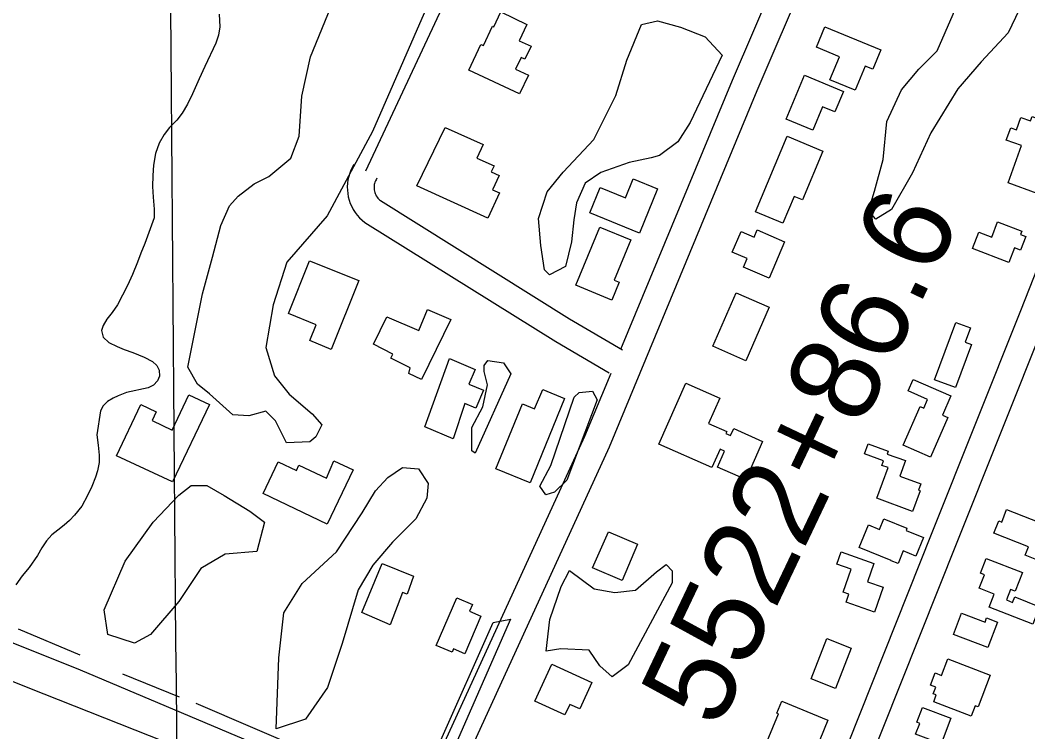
# Model space of a CAD drawing. Extents: x 3567028 to 3605064, y 510945 to 536587.
# Drawn here: x 3581504 to 3582635, y 529355 to 530153 of the extents above; entities that cross this region are included whole.
import ezdxf

# ---------------------------------------------------------------- set-up
doc = ezdxf.new("R2010")
doc.units = 0
for name, color, linetype in [('V-BLDG-OTLN', 7, 'Continuous'), ('V-GRID-MAJR', 7, 'Continuous'), ('V-LEVE-TOET', 7, 'Continuous'), ('V-ROAD-CNTR', 7, 'Continuous'), ('V-SITE-VEGE', 7, 'Continuous'), ('V-SURV-IDEN', 7, 'Continuous'), ('V-TOPO-SHOR', 7, 'Continuous')]:
    doc.layers.add(name, color=color, linetype=linetype)

msp = doc.modelspace()

# ---------------------------------------------------------------- linework, layer by layer
at = {"layer": 'V-BLDG-OTLN'}
for points in [[(3582072.227, 530148.503), (3582063.7630000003, 530130.283), (3582076.978, 530124.144), (3582070.241, 530109.6460000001), (3582065.778, 530111.72), (3582059.622, 530098.47), (3582074.04, 530091.769), (3582064.232, 530070.658), (3582007.097, 530097.204), (3582020.597, 530126.261), (3582023.538, 530124.895), (3582033.639, 530146.635), (3582035.236, 530145.8910000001), (3582043.094, 530162.7980000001)], [(3582423.197, 530112.476), (3582397.5700000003, 530122.9890000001), (3582407.005, 530145.988), (3582469.725, 530120.259), (3582460.784, 530098.458), (3582452.102, 530102.019), (3582440.963, 530074.865), (3582412.549, 530086.524)], [(3582383.91, 530091.611), (3582427.7090000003, 530073.349), (3582418.196, 530050.534), (3582404.216, 530056.363), (3582393.235, 530030.022), (3582363.414, 530042.455)], [(3582645.315, 529959.099), (3582612.512, 529970.877), (3582627.526, 530012.685), (3582610.507, 530018.797), (3582615.498, 530032.698), (3582622.005, 530030.362), (3582626.971, 530044.1900000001), (3582637.8310000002, 530040.29), (3582639.607, 530045.236), (3582661.773, 530037.278), (3582650.756, 530006.603), (3582661.046, 530002.908)], [(3581980.786, 530033.171), (3582023.21, 530014.004), (3582016.22, 529998.534), (3582035.504, 529989.821), (3582032.443, 529983.045), (3582041.085, 529979.139), (3582033.862, 529963.152), (3582041.517, 529959.693), (3582028.6780000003, 529931.277), (3581948.663, 529967.431)], [(3582364.4280000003, 530023.091), (3582404.693, 530006.273), (3582381.883, 529951.657), (3582372.235, 529955.685), (3582359.674, 529925.613), (3582329.057, 529938.4)], [(3582191.648, 529975.248), (3582218.839, 529964.211), (3582198.687, 529914.562), (3582143.149, 529937.104), (3582154.7, 529965.561), (3582183.044, 529954.055)], [(3582613.528, 529881.398), (3582572.529, 529897.098), (3582579.535, 529915.399), (3582594.133, 529909.808), (3582600.775, 529927.151), (3582628.0870000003, 529916.691), (3582626.67, 529912.9890000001), (3582632.562, 529910.732), (3582626.631, 529895.241), (3582619.828, 529897.848)], [(3582154.268, 529921.297), (3582188.916, 529907.051), (3582170.2630000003, 529861.684), (3582176.061, 529859.3), (3582167.852, 529839.338), (3582127.4080000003, 529855.968)], [(3582330.748, 529917.961), (3582361.6010000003, 529904.825), (3582344.22, 529864), (3582315.37, 529876.284), (3582319.488, 529885.947), (3582302.822, 529893.0430000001), (3582312.736, 529916.329), (3582327.396, 529910.087)], [(3581835.915, 529811.676), (3581804.721, 529824.12), (3581828.3740000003, 529883.407), (3581883.703, 529861.334), (3581852.806, 529783.8910000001), (3581828.687, 529793.811)], [(3582344.4080000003, 529831.189), (3582318.122, 529771.23), (3582281.166, 529787.432), (3582307.452, 529847.3910000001)], [(3581900.2830000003, 529789.887), (3581915.221, 529820.583), (3581950.9080000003, 529805.149), (3581960.863, 529828.607), (3581986.8170000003, 529817.404), (3581954.201, 529750.273), (3581939.7260000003, 529756.747), (3581941.466, 529763.233), (3581919.756, 529773.9400000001), (3581921.994, 529778.681)], [(3582530.0700000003, 529749.865), (3582554.017, 529814.296), (3582570.313, 529808.238), (3582564.276, 529791.991), (3582571.335, 529789.363), (3582553.4250000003, 529741.184)], [(3581985.609, 529773.751), (3582014.308, 529761.553), (3582007.248, 529744.9400000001), (3582023.546, 529738.0160000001), (3582015.094, 529718.117), (3582002.8140000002, 529723.338), (3581989.435, 529683.453), (3581957.742, 529696.894)], [(3582220.65, 529677.569), (3582250.889, 529745.862), (3582288.8030000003, 529729.074), (3582276.241, 529700.701), (3582296.708, 529691.639), (3582295.742, 529689.456), (3582300.995, 529687.129), (3582304.522, 529695.096), (3582336.995, 529680.719), (3582317.981, 529637.776), (3582286.3170000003, 529651.797), (3582294.316, 529669.862), (3582289.221, 529672.117), (3582279.9990000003, 529651.289)], [(3582544.844, 529707.64), (3582525.62, 529663.129), (3582494.92, 529676.389), (3582513.68, 529719.821), (3582517.917, 529717.992), (3582522.171, 529727.843), (3582500.3140000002, 529737.283), (3582505.918, 529750.255), (3582548.424, 529731.894), (3582539.034, 529710.149)], [(3582114.623, 529728.97), (3582076.043, 529634.1410000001), (3582037.579, 529649.79), (3582067.253, 529722.727), (3582080.739, 529717.243), (3582090.114, 529738.8740000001)], [(3581674.673, 529635.272), (3581611.575, 529664.3740000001), (3581639.005, 529722.0210000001), (3581656.356, 529713.763), (3581651.752, 529704.087), (3581674.153, 529693.427), (3581693.0130000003, 529733.058), (3581716.002, 529722.117)], [(3582505.363, 529602.129), (3582465.197, 529616.776), (3582477.756, 529651.209), (3582470.7, 529653.784), (3582472.539, 529658.826), (3582451.257, 529666.59), (3582455.369, 529677.8640000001), (3582478.049, 529669.59), (3582476.9080000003, 529666.471), (3582497.279, 529659.041), (3582490.982, 529641.772), (3582514.716, 529633.113), (3582512.0840000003, 529625.902), (3582513.805, 529625.275)], [(3581855.751, 529658.883), (3581877.2120000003, 529648.678), (3581848.264, 529587.809), (3581776.228, 529622.066), (3581793.173, 529657.6950000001), (3581813.577, 529647.992), (3581816.512, 529654.156), (3581847.22, 529639.554)], [(3582610.951, 529604.093), (3582657.441, 529585.876), (3582642.804, 529548.525), (3582631.665, 529552.889), (3582635.378, 529562.365), (3582596.6750000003, 529577.53), (3582602.098, 529591.373), (3582605.457, 529590.062)], [(3582445.399, 529561.65), (3582455.6890000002, 529586.849), (3582468.14, 529581.7660000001), (3582473.06, 529593.814), (3582499.065, 529583.197), (3582497.994, 529580.568), (3582517.454, 529572.6190000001), (3582509.02, 529551.961), (3582494.9020000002, 529557.728), (3582489.132, 529543.595), (3582481.321, 529546.786), (3582481.393, 529546.952)], [(3582163.9020000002, 529579.093), (3582196.594, 529565.152), (3582179.299, 529524.6), (3582146.105, 529538.754)], [(3582472.259, 529516.985), (3582462.486, 529489.145), (3582430.619, 529500.331), (3582433.767, 529509.297), (3582427.43, 529511.5210000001), (3582436.491, 529537.326), (3582420.186, 529543.0480000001), (3582424.989, 529556.729), (3582461.8140000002, 529543.802), (3582454.578, 529523.193)], [(3581945.173, 529529.501), (3581937.958, 529509.039), (3581932.762, 529510.919), (3581918.781, 529474.846), (3581887.09, 529488.7880000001), (3581909.9620000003, 529543.679)], [(3582587.989, 529549.331), (3582628.5700000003, 529533.49), (3582620.397, 529512.551), (3582615.238, 529514.567), (3582610.599, 529502.684), (3582617.589, 529499.954), (3582619.961, 529506.029), (3582647.965, 529495.096), (3582640.269, 529475.3740000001), (3582591.258, 529494.509), (3582597.035, 529509.307), (3582580.188, 529515.883), (3582586.0870000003, 529530.99), (3582581.526, 529532.769)], [(3581993.838, 529505.101), (3582011.307, 529497.634), (3582008.024, 529489.952), (3582020.583, 529484.584), (3582002.5870000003, 529442.336), (3581990.1040000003, 529447.689), (3581988.534, 529444.031), (3581970.687, 529451.6950000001)], [(3582551.177, 529463.846), (3582560.286, 529487.877), (3582586.74, 529477.852), (3582588.489, 529482.466), (3582600.703, 529477.838), (3582589.845, 529449.188)], [(3582408.972, 529459.269), (3582436.532, 529448.582), (3582418.974, 529403.295), (3582391.41, 529413.981)], [(3582081.363, 529389.129), (3582100.434, 529430.568), (3582145.347, 529409.899), (3582131.738, 529380.328), (3582120.548, 529385.477), (3582115.086, 529373.609)], [(3582544.822, 529436.655), (3582592.4930000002, 529418.436), (3582578.804, 529382.618), (3582575.56, 529383.857), (3582571.167, 529372.3640000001), (3582529.021, 529388.469), (3582531.95, 529396.131), (3582528.468, 529397.464), (3582531.307, 529404.882), (3582525.48, 529407.108), (3582530.686, 529420.733), (3582537.711, 529418.0480000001)], [(3582410.387, 529367.854), (3582392.184, 529323.757), (3582342.25, 529344.368), (3582354.855, 529374.905), (3582353.045, 529375.653), (3582358.64, 529389.213)], [(3582548.254, 529370.023), (3582537.557, 529341.261), (3582508.791, 529351.957), (3582513.342, 529364.192), (3582510.217, 529365.353), (3582516.361, 529381.881)]]:
    msp.add_lwpolyline(points, close=True, dxfattribs=at)
at = {"layer": 'V-GRID-MAJR'}
msp.add_spline([(3581749.169, 520929.625), (3581736.185, 522495.743), (3581685.937, 528556.507), (3581635.688, 534617.285), (3581635.663, 534620.355)], degree=3, dxfattribs=at)
at = {"layer": 'V-LEVE-TOET'}
msp.add_lwpolyline([(3581398.126, 529450.106), (3581512.2770000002, 529404.4890000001), (3581820.335, 529282.405), (3581847.1720000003, 529270.044), (3581874.095, 529257.868), (3581901.102, 529245.883), (3581928.191, 529234.085), (3581955.364, 529222.477), (3581982.617, 529211.057), (3582009.947, 529199.83), (3582037.356, 529188.7930000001), (3582064.84, 529177.947)], dxfattribs=at)
at = {"layer": 'V-ROAD-CNTR'}
msp.add_line((3582050.565, 530324.227), (3581891.159, 529983.833), dxfattribs=at)
for points in [[(3582177.9817633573, 529784.300548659), (3582303.082355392, 530086.0328016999), (3582470.639020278, 530476.566020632), (3582644.4816725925, 530878.3662170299), (3582834.438292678, 531345.4102829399)], [(3581972.715016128, 529254.956463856), (3582164.956631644, 529674.5566246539), (3582330.724300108, 530074.3728250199), (3582498.1909651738, 530464.6960443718), (3582672.145617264, 530866.7582402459), (3582862.0822373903, 531333.749306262)], [(3582338.690284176, 529104.478764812), (3582527.445906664, 529578.54381668), (3582626.938707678, 529827.6873183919), (3582712.015537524, 530044.076885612), (3582810.099341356, 530283.7014063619), (3582916.720128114, 530551.334871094), (3583002.6809561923, 530769.6294345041), (3583113.264735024, 531055.8738620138), (3583174.257613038, 531206.039561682)], [(3582366.5622284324, 529093.3807870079), (3582555.3118509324, 529567.4318389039), (3582654.8286518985, 529816.6353404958), (3582739.859481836, 530032.9049079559), (3582837.91728572, 530272.4674288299), (3582944.61207233, 530540.2868931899), (3583030.6309002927, 530758.7274563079), (3583141.1566792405, 531044.8218841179), (3583202.11655732, 531194.9085839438)], [(3581878.2678367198, 529991.5022834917), (3581876.603775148, 529988.7051917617), (3581874.9021820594, 529985.2484235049), (3581873.4811264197, 529981.6675371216), (3581872.350395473, 529977.9919385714), (3581871.5111315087, 529974.234061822), (3581870.972741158, 529970.4116354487), (3581870.7423912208, 529966.5637773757), (3581870.8160878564, 529962.7228821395), (3581871.1924468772, 529958.8898102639), (3581871.8757104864, 529955.0890657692), (3581872.856886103, 529951.3669659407), (3581874.1278233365, 529947.7322012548), (3581875.6856111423, 529944.2098055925), (3581877.512152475, 529940.8271609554), (3581879.610120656, 529937.5859016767), (3581881.957463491, 529934.5300090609), (3581884.533553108, 529931.6720241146), (3581887.3332908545, 529929.0230749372), (3581890.572515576, 529926.4151318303), (3582104.6989411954, 529792.6795234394), (3582164.6262489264, 529757.4783550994)], [(3581904.0501632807, 529976.1637165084), (3581902.994224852, 529974.3888082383), (3581902.345817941, 529973.0715764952), (3581901.8048735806, 529971.7084628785), (3581901.371604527, 529970.3000614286), (3581901.050868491, 529968.863938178), (3581900.847258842, 529967.4183645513), (3581900.7596087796, 529965.9542226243), (3581900.787912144, 529964.4791178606), (3581900.931553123, 529963.0161897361), (3581901.1902895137, 529961.5769342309), (3581901.5651138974, 529960.1550340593), (3581902.0501766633, 529958.7677987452), (3581902.6443888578, 529957.4241944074), (3581903.3438475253, 529956.1288390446), (3581904.137879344, 529954.9020983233), (3581905.0305365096, 529953.7399909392), (3581906.018446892, 529952.6439758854), (3581907.0807091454, 529951.638925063), (3581907.9874844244, 529950.9088681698), (3582120.2450588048, 529818.3404765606), (3582179.820754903, 529783.3458441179)], [(3581945.441070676, 529267.452438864), (3582137.454686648, 529686.552600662), (3582166.8037505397, 529757.3401087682)], [(3583644.2236731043, 528553.407866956), (3583147.452666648, 528757.7374582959), (3582642.166677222, 528976.5830206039), (3582349.0292634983, 529100.4497728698), (3582066.1988291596, 529216.1345414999), (3581964.4580326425, 529257.8734580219), (3581571.072819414, 529423.7811262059), (3581280.1914011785, 529540.1978933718), (3581088.3167849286, 529614.104745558)]]:
    msp.add_lwpolyline(points, dxfattribs=at)
at = {"layer": 'V-SITE-VEGE'}
for points in [[(3582652.419, 530235.34), (3582628.984, 530173.679), (3582612.461, 530139.43), (3582582.2260000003, 530106.578), (3582556.114, 530076.462), (3582525.847, 530027.156), (3582505.185, 529981.947), (3582481.792, 529940.852), (3582463.944, 529929.917), (3582455.736, 529939.535), (3582462.6350000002, 529961.461), (3582472.306, 529997.096), (3582476.504, 530039.596), (3582493.0300000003, 530075.2170000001), (3582512.275, 530098.49), (3582532.886, 530119.017), (3582550.794, 530160.121), (3582568.759, 530228.649), (3582583.981, 530298.553), (3582599.159, 530346.52), (3582628.024, 530379.371), (3582663.737, 530409.469)], [(3581957.029, 530161.307), (3581899.169, 530028.408), (3581848.244, 529933.8910000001), (3581802.889, 529881.871), (3581787.7090000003, 529833.907), (3581779.386, 529785.929), (3581788.921, 529754.3690000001), (3581805.336, 529733.768), (3581831.345, 529711.775), (3581842.29, 529699.4130000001), (3581835.407, 529685.714), (3581828.54, 529680.242), (3581802.483, 529678.9230000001), (3581790.191, 529703.632), (3581779.242, 529714.621), (3581760.034, 529709.176), (3581742.21, 529710.583), (3581716.203, 529733.946), (3581702.512, 529744.942), (3581691.58, 529764.1630000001), (3581708.199, 529846.406), (3581719.25, 529887.524), (3581728.919, 529923.157), (3581738.565, 529945.079), (3581748.182, 529956.029), (3581766.039, 529969.708), (3581782.511, 529977.902), (3581807.234, 529998.4230000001), (3581816.882, 530023.085), (3581819.717, 530068.331), (3581829.4020000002, 530112.194), (3581855.586, 530176.593)], [(3581726.865, 530160.045), (3581727.659, 530145.895), (3581726.291, 530136.462), (3581723.154, 530127.814), (3581710.792, 530101.47), (3581704.515, 530087.71), (3581696.861, 530070.803), (3581691.369, 530059.206), (3581685.481, 530048.984), (3581679.394, 530041.314), (3581671.343, 530033.055), (3581665.06, 530024.9940000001), (3581659.565, 530015.36), (3581655.447, 530003.959), (3581653.1, 529990.596), (3581652.322, 529979.194), (3581651.9390000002, 529966.814), (3581652.733, 529954.629), (3581653.923, 529941.464), (3581654.126, 529931.64), (3581643.536, 529902.939), (3581639.024, 529891.931), (3581635.2970000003, 529881.906), (3581629.609, 529867.949), (3581623.92, 529855.761), (3581612.734, 529833.9400000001)], [(3581612.734, 529833.9400000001), (3581606.844, 529825.486), (3581600.9560000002, 529817.816), (3581596.634, 529810.74), (3581594.8710000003, 529805.235), (3581596.843, 529797.574), (3581603.139, 529791.682), (3581612.375, 529787.368), (3581620.434, 529783.836), (3581630.0640000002, 529780.501), (3581642.843, 529775.205), (3581652.0840000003, 529770.2980000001), (3581656.805, 529765.783), (3581659.559, 529760.478), (3581659.762, 529753.7980000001), (3581657.603, 529748.4890000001), (3581653.282, 529743.7710000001), (3581647.392, 529740.8150000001), (3581623.029, 529735.689), (3581613.399, 529731.95), (3581608.095, 529729.1950000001), (3581601.417, 529725.455), (3581596.507, 529720.54), (3581593.5670000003, 529714.839), (3581589.4560000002, 529687.911), (3581591.037, 529676.3200000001), (3581592.225, 529665.117), (3581592.231, 529657.06), (3581590.47, 529647.629), (3581588.117, 529640.355), (3581583.802, 529629.937), (3581579.093, 529619.91), (3581572.812, 529608.113), (3581564.5670000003, 529597.693), (3581558.8710000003, 529591.9890000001), (3581552.785, 529586.482), (3581545.715, 529581.172), (3581539.233, 529575.861), (3581533.146, 529568.978), (3581527.846, 529561.1140000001), (3581523.136, 529552.463), (3581513.5160000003, 529539.2880000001), (3581505.859, 529529.654), (3581498.597, 529519.824)]]:
    msp.add_lwpolyline(points, dxfattribs=at)
for points in [[(3582291.529, 530114.014), (3582255.7260000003, 530038.666), (3582241.967, 530016.753), (3582221.369, 530001.708), (3582211.7660000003, 529998.986), (3582187.071, 529993.551), (3582155.509, 529982.643), (3582137.659, 529970.337), (3582128.015, 529948.415), (3582125.233, 529929.221), (3582122.4420000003, 529904.547), (3582115.5300000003, 529877.134), (3582097.686, 529867.5700000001), (3582092.2120000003, 529873.067), (3582088.1520000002, 529900.5), (3582085.469, 529930.6730000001), (3582095.13, 529960.824), (3582113.001, 529982.727), (3582147.356, 530019.683), (3582172.137, 530068.9990000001), (3582184.558, 530108.745), (3582201.093, 530148.478), (3582218.927, 530152.555), (3582244.968, 530145.648), (3582272.372, 530134.621)], [(3582054.332, 529756.337), (3582014.474, 529667.474), (3582010.373, 529670.221), (3582010.4250000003, 529696.218), (3582022.786, 529719.455), (3582028.31, 529744.074), (3582024.232, 529759.135), (3582024.2490000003, 529765.975), (3582028.363, 529771.441), (3582046.148, 529768.67)], [(3582151.4250000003, 529727.407), (3582117.037, 529637.166), (3582103.326, 529623.51), (3582093.7430000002, 529620.794), (3582086.9220000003, 529630.385), (3582099.281, 529653.62), (3582125.432, 529730.196), (3582130.919, 529735.656), (3582145.972, 529736.998)], [(3581790.873, 529358.0650000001), (3581793.775, 529437.593), (3581799.36, 529488.319), (3581819.995, 529521.1900000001), (3581858.4590000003, 529556.7660000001), (3581887.346, 529600.589), (3581902.481, 529625.243), (3581916.225, 529640.299), (3581932.701, 529651.234), (3581950.525, 529649.831), (3581961.463, 529633.353), (3581960.056, 529616.899), (3581947.67, 529593.613), (3581921.5640000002, 529567.61), (3581899.5700000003, 529541.6), (3581883.06, 529514.206), (3581865.113, 529453.907), (3581848.559, 529404.573), (3581823.805, 529368.968)], [(3581769.33, 529556.942), (3581733.67, 529554.2710000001), (3581706.213, 529537.873), (3581681.454, 529500.8960000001), (3581649.841, 529463.936), (3581631.995, 529454.372), (3581601.847, 529464.03), (3581597.787, 529491.465), (3581621.21, 529546.27), (3581652.836, 529590.087), (3581681.694, 529620.198), (3581695.4280000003, 529631.1410000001), (3581713.254, 529631.104), (3581732.429, 529620.096), (3581761.191, 529602.213), (3581777.622, 529589.839)], [(3582147.718, 529515.05), (3582171.023, 529510.89), (3582194.339, 529513.586), (3582217.6920000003, 529534.109), (3582228.68, 529542.3150000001), (3582235.522, 529535.444), (3582235.4960000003, 529521.731), (3582185.946, 529429.954), (3582168.092, 529416.277), (3582154.403, 529428.647), (3582142.099, 529446.497), (3582110.562, 529447.931), (3582094.1, 529445.221), (3582098.286, 529480.867), (3582110.701, 529517.868), (3582120.335, 529535.6730000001)], [(3582053.7830000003, 529481.303), (3581980.929, 529314.512), (3581974.093, 529317.262), (3581968.6350000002, 529325.483), (3581974.142, 529341.894), (3582034.62, 529477.238)]]:
    msp.add_lwpolyline(points, close=True, dxfattribs=at)
at = {"layer": 'V-TOPO-SHOR'}
for p, q in [((3581570.733, 529440.667), (3581501.796, 529469.963)), ((3581682.5300000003, 529393.581), (3581618.835, 529419.476)), ((3581700.8000000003, 529386.677), (3581825.31, 529333.444))]:
    msp.add_line(p, q, dxfattribs=at)

# ---------------------------------------------------------------- texts
at = {"layer": 'V-SURV-IDEN'}
msp.add_text('5522+86.6', height=100, rotation=64.60651550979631, dxfattribs=at).set_placement((3582286.89518406, 529356.0613662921))

doc.saveas('drawing.dxf')
